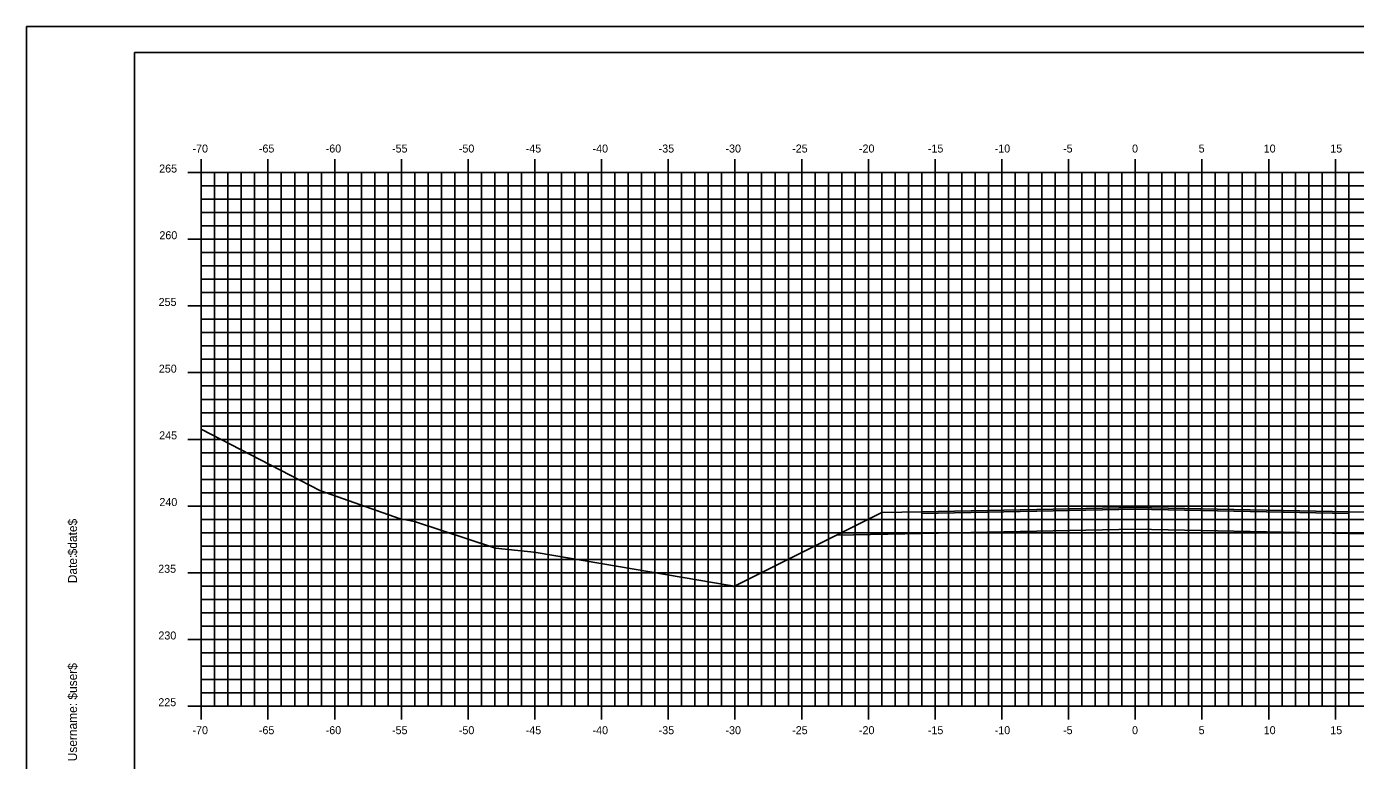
# Model space of a CAD drawing. Extents: x 1168600 to 1177589, y 610178 to 611246.
# Drawn here: x 1174313.2 to 1174412.8, y 610323.7 to 610378.7 of the extents above; entities that cross this region are included whole.
import ezdxf

# ---------------------------------------------------------------- set-up
doc = ezdxf.new("R2010")
doc.units = 0
for name, color, linetype in [('_Construction', 7, 'Continuous'), ('_Station Equation', 7, 'Continuous'), ('D_Roadway_Edge_TW', 7, 'Continuous'), ('D_Roadway_SubGrade', 7, 'Continuous'), ('D_Slope_Direction', 7, 'Continuous'), ('D_Text_Standard', 7, 'Continuous'), ('DIMENSIONS', 7, 'Continuous'), ('H_V ANNOTATION', 7, 'Continuous'), ('MAJOR', 7, 'Continuous'), ('MATCH LINES', 7, 'Continuous'), ('MINOR', 7, 'Continuous')]:
    doc.layers.add(name, color=color, linetype=linetype)

msp = doc.modelspace()

# ---------------------------------------------------------------- linework, layer by layer
at = {"layer": '_Construction'}
for p, q in [((1174481.333, 610376.801), (1174321.333, 610376.801)), ((1174321.333, 610376.801), (1174321.333, 610271.801))]:
    msp.add_line(p, q, dxfattribs=at)
msp.add_lwpolyline([(1174313.239, 610268.742), (1174483.239, 610268.742), (1174483.239, 610378.742), (1174313.239, 610378.742)], close=True, dxfattribs=at)
at = {"layer": '_Station Equation'}
msp.add_lwpolyline([(1174326.332, 610348.559), (1174335.206, 610343.975), (1174341.235, 610341.84), (1174342.055, 610341.689), (1174342.303, 610341.644), (1174348.374, 610339.649), (1174350.526, 610339.424), (1174351.036, 610339.37), (1174351.425, 610339.329), (1174365.961, 610336.838), (1174365.961, 610336.838), (1174365.962, 610336.838), (1174365.962, 610336.838), (1174366.012, 610336.834), (1174366.012, 610336.834), (1174366.012, 610336.834), (1174366.012, 610336.834), (1174366.071, 610336.827), (1174366.131, 610336.813), (1174366.19, 610336.793), (1174366.25, 610336.766), (1174373.947, 610340.615), (1174373.947, 610340.615), (1174373.947, 610340.615), (1174377.332, 610342.308), (1174380.332, 610342.368), (1174380.332, 610342.368), (1174396.332, 610342.688), (1174396.332, 610342.688), (1174396.333, 610342.688), (1174412.332, 610342.368), (1174415.332, 610342.308)], dxfattribs=at)
at = {"layer": 'D_Roadway_Edge_TW'}
msp.add_lwpolyline([(1174380.332, 610342.243), (1174380.332, 610342.368), (1174396.332, 610342.688), (1174412.332, 610342.368), (1174412.332, 610342.243), (1174396.332, 610342.563)], close=True, dxfattribs=at)
at = {"layer": 'D_Roadway_SubGrade'}
for points in [[(1174380.332, 610342.368), (1174377.332, 610342.308), (1174373.947, 610340.615), (1174380.332, 610340.743)], [(1174380.332, 610340.743), (1174380.332, 610342.243), (1174396.332, 610342.563), (1174412.332, 610342.243), (1174412.332, 610340.743), (1174396.332, 610341.063)], [(1174412.332, 610342.368), (1174415.332, 610342.308), (1174418.718, 610340.615), (1174412.332, 610340.743)]]:
    msp.add_lwpolyline(points, close=True, dxfattribs=at)
at = {"layer": 'D_Slope_Direction'}
for points in [[(1174377.332, 610342.308), (1174366.25, 610336.766)], [(1174366.25, 610336.766), (1174366.191, 610336.793), (1174366.132, 610336.813), (1174366.073, 610336.826), (1174366.013, 610336.834)]]:
    msp.add_lwpolyline(points, dxfattribs=at)
at = {"layer": 'D_Text_Standard'}
msp.add_lwpolyline([(1174366.013, 610336.834), (1174366.073, 610336.826), (1174366.132, 610336.813), (1174366.191, 610336.793), (1174366.25, 610336.766), (1174373.947, 610340.615), (1174377.332, 610342.308), (1174380.332, 610342.368), (1174396.332, 610342.688), (1174412.332, 610342.368), (1174415.332, 610342.308), (1174418.718, 610340.615), (1174426.415, 610336.766), (1174433.135, 610333.407)], dxfattribs=at)
at = {"layer": 'DIMENSIONS'}
msp.add_lwpolyline([(1174380.332, 610342.243), (1174380.332, 610342.243), (1174396.332, 610342.563), (1174412.332, 610342.243), (1174412.332, 610342.243), (1174396.332, 610342.563)], close=True, dxfattribs=at)
for points in [[(1174380.332, 610342.243), (1174380.332, 610342.243)], [(1174380.332, 610342.243), (1174380.332, 610342.243)], [(1174412.332, 610342.243), (1174412.332, 610342.243)], [(1174412.332, 610342.243), (1174412.332, 610342.243)]]:
    msp.add_lwpolyline(points, dxfattribs=at)
at = {"layer": 'MAJOR'}
for p, q in [((1174326.332, 610368.803), (1174326.332, 610367.801)), ((1174331.332, 610368.803), (1174331.332, 610367.801)), ((1174336.332, 610368.803), (1174336.332, 610367.801)), ((1174341.332, 610368.803), (1174341.332, 610367.801)), ((1174346.332, 610368.803), (1174346.332, 610367.801)), ((1174351.332, 610368.803), (1174351.332, 610367.801)), ((1174356.332, 610368.803), (1174356.332, 610367.801)), ((1174361.332, 610368.803), (1174361.332, 610367.801)), ((1174366.332, 610368.803), (1174366.332, 610367.801)), ((1174371.332, 610368.803), (1174371.332, 610367.801)), ((1174376.332, 610368.803), (1174376.332, 610367.801)), ((1174381.332, 610368.803), (1174381.332, 610367.801)), ((1174386.332, 610368.803), (1174386.332, 610367.801)), ((1174391.332, 610368.803), (1174391.332, 610367.801)), ((1174396.332, 610368.803), (1174396.332, 610367.801)), ((1174401.332, 610368.803), (1174401.332, 610367.801)), ((1174406.332, 610368.803), (1174406.332, 610367.801)), ((1174411.332, 610368.803), (1174411.332, 610367.801)), ((1174325.33, 610367.801), (1174326.332, 610367.801)), ((1174326.332, 610367.801), (1174466.332, 610367.801)), ((1174326.332, 610327.801), (1174326.332, 610367.801)), ((1174326.332, 610327.801), (1174326.332, 610367.801)), ((1174326.332, 610367.801), (1174466.332, 610367.801)), ((1174331.332, 610327.801), (1174331.332, 610367.801)), ((1174336.332, 610327.801), (1174336.332, 610367.801)), ((1174341.332, 610327.801), (1174341.332, 610367.801)), ((1174346.332, 610327.801), (1174346.332, 610367.801)), ((1174351.332, 610327.801), (1174351.332, 610367.801)), ((1174356.332, 610327.801), (1174356.332, 610367.801)), ((1174361.332, 610327.801), (1174361.332, 610367.801)), ((1174366.332, 610327.801), (1174366.332, 610367.801)), ((1174371.332, 610327.801), (1174371.332, 610367.801)), ((1174376.332, 610327.801), (1174376.332, 610367.801)), ((1174381.332, 610327.801), (1174381.332, 610367.801)), ((1174386.332, 610327.801), (1174386.332, 610367.801)), ((1174391.332, 610327.801), (1174391.332, 610367.801)), ((1174396.332, 610327.801), (1174396.332, 610367.801)), ((1174401.332, 610327.801), (1174401.332, 610367.801)), ((1174406.332, 610327.801), (1174406.332, 610367.801)), ((1174411.332, 610327.801), (1174411.332, 610367.801)), ((1174325.33, 610362.801), (1174326.332, 610362.801)), ((1174326.332, 610362.801), (1174466.332, 610362.801)), ((1174325.33, 610357.801), (1174326.332, 610357.801)), ((1174326.332, 610357.801), (1174466.332, 610357.801)), ((1174325.33, 610352.801), (1174326.332, 610352.801)), ((1174326.332, 610352.801), (1174466.332, 610352.801)), ((1174325.33, 610347.801), (1174326.332, 610347.801)), ((1174326.332, 610347.801), (1174466.332, 610347.801)), ((1174325.33, 610342.801), (1174326.332, 610342.801)), ((1174326.332, 610342.801), (1174466.332, 610342.801)), ((1174325.33, 610337.801), (1174326.332, 610337.801)), ((1174326.332, 610337.801), (1174466.332, 610337.801)), ((1174325.33, 610332.801), (1174326.332, 610332.801)), ((1174326.332, 610332.801), (1174466.332, 610332.801)), ((1174325.33, 610327.801), (1174326.332, 610327.801)), ((1174326.332, 610327.801), (1174466.332, 610327.801)), ((1174326.332, 610327.801), (1174466.332, 610327.801)), ((1174326.332, 610326.799), (1174326.332, 610327.801)), ((1174331.332, 610326.799), (1174331.332, 610327.801)), ((1174336.332, 610326.799), (1174336.332, 610327.801)), ((1174341.332, 610326.799), (1174341.332, 610327.801)), ((1174346.332, 610326.799), (1174346.332, 610327.801)), ((1174351.332, 610326.799), (1174351.332, 610327.801)), ((1174356.332, 610326.799), (1174356.332, 610327.801)), ((1174361.332, 610326.799), (1174361.332, 610327.801)), ((1174366.332, 610326.799), (1174366.332, 610327.801)), ((1174371.332, 610326.799), (1174371.332, 610327.801)), ((1174376.332, 610326.799), (1174376.332, 610327.801)), ((1174381.332, 610326.799), (1174381.332, 610327.801)), ((1174386.332, 610326.799), (1174386.332, 610327.801)), ((1174391.332, 610326.799), (1174391.332, 610327.801)), ((1174396.332, 610326.799), (1174396.332, 610327.801)), ((1174401.332, 610326.799), (1174401.332, 610327.801)), ((1174406.332, 610326.799), (1174406.332, 610327.801)), ((1174411.332, 610326.799), (1174411.332, 610327.801))]:
    msp.add_line(p, q, dxfattribs=at)
at = {"layer": 'MATCH LINES'}
for points in [[(1174380.332, 610342.368), (1174380.332, 610342.243)], [(1174412.332, 610342.368), (1174412.332, 610342.243)]]:
    msp.add_lwpolyline(points, dxfattribs=at)
at = {"layer": 'MINOR'}
for p, q in [((1174327.332, 610327.801), (1174327.332, 610367.801)), ((1174328.332, 610327.801), (1174328.332, 610367.801)), ((1174329.332, 610327.801), (1174329.332, 610367.801)), ((1174330.332, 610327.801), (1174330.332, 610367.801)), ((1174332.332, 610327.801), (1174332.332, 610367.801)), ((1174333.332, 610327.801), (1174333.332, 610367.801)), ((1174334.332, 610327.801), (1174334.332, 610367.801)), ((1174335.332, 610327.801), (1174335.332, 610367.801)), ((1174337.332, 610327.801), (1174337.332, 610367.801)), ((1174338.332, 610327.801), (1174338.332, 610367.801)), ((1174339.332, 610327.801), (1174339.332, 610367.801)), ((1174340.332, 610327.801), (1174340.332, 610367.801)), ((1174342.332, 610327.801), (1174342.332, 610367.801)), ((1174343.332, 610327.801), (1174343.332, 610367.801)), ((1174344.332, 610327.801), (1174344.332, 610367.801)), ((1174345.332, 610327.801), (1174345.332, 610367.801)), ((1174347.332, 610327.801), (1174347.332, 610367.801)), ((1174348.332, 610327.801), (1174348.332, 610367.801)), ((1174349.332, 610327.801), (1174349.332, 610367.801)), ((1174350.332, 610327.801), (1174350.332, 610367.801)), ((1174352.332, 610327.801), (1174352.332, 610367.801)), ((1174353.332, 610327.801), (1174353.332, 610367.801)), ((1174354.332, 610327.801), (1174354.332, 610367.801)), ((1174355.332, 610327.801), (1174355.332, 610367.801)), ((1174357.332, 610327.801), (1174357.332, 610367.801)), ((1174358.332, 610327.801), (1174358.332, 610367.801)), ((1174359.332, 610327.801), (1174359.332, 610367.801)), ((1174360.332, 610327.801), (1174360.332, 610367.801)), ((1174362.332, 610327.801), (1174362.332, 610367.801)), ((1174363.332, 610327.801), (1174363.332, 610367.801)), ((1174364.332, 610327.801), (1174364.332, 610367.801)), ((1174365.332, 610327.801), (1174365.332, 610367.801)), ((1174367.332, 610327.801), (1174367.332, 610367.801)), ((1174368.332, 610327.801), (1174368.332, 610367.801)), ((1174369.332, 610327.801), (1174369.332, 610367.801)), ((1174370.332, 610327.801), (1174370.332, 610367.801)), ((1174372.332, 610327.801), (1174372.332, 610367.801)), ((1174373.332, 610327.801), (1174373.332, 610367.801)), ((1174374.332, 610327.801), (1174374.332, 610367.801)), ((1174375.332, 610327.801), (1174375.332, 610367.801)), ((1174377.332, 610327.801), (1174377.332, 610367.801)), ((1174378.332, 610327.801), (1174378.332, 610367.801)), ((1174379.332, 610327.801), (1174379.332, 610367.801)), ((1174380.332, 610327.801), (1174380.332, 610367.801)), ((1174382.332, 610327.801), (1174382.332, 610367.801)), ((1174383.332, 610327.801), (1174383.332, 610367.801)), ((1174384.332, 610327.801), (1174384.332, 610367.801)), ((1174385.332, 610327.801), (1174385.332, 610367.801)), ((1174387.332, 610327.801), (1174387.332, 610367.801)), ((1174388.332, 610327.801), (1174388.332, 610367.801)), ((1174389.332, 610327.801), (1174389.332, 610367.801)), ((1174390.332, 610327.801), (1174390.332, 610367.801)), ((1174392.332, 610327.801), (1174392.332, 610367.801)), ((1174393.332, 610327.801), (1174393.332, 610367.801)), ((1174394.332, 610327.801), (1174394.332, 610367.801)), ((1174395.332, 610327.801), (1174395.332, 610367.801)), ((1174397.332, 610327.801), (1174397.332, 610367.801)), ((1174398.332, 610327.801), (1174398.332, 610367.801)), ((1174399.332, 610327.801), (1174399.332, 610367.801)), ((1174400.332, 610327.801), (1174400.332, 610367.801)), ((1174402.332, 610327.801), (1174402.332, 610367.801)), ((1174403.332, 610327.801), (1174403.332, 610367.801)), ((1174404.332, 610327.801), (1174404.332, 610367.801)), ((1174405.332, 610327.801), (1174405.332, 610367.801)), ((1174407.332, 610327.801), (1174407.332, 610367.801)), ((1174408.332, 610327.801), (1174408.332, 610367.801)), ((1174409.332, 610327.801), (1174409.332, 610367.801)), ((1174410.332, 610327.801), (1174410.332, 610367.801)), ((1174412.332, 610327.801), (1174412.332, 610367.801)), ((1174326.332, 610366.801), (1174466.332, 610366.801)), ((1174326.332, 610366.801), (1174327.334, 610366.801)), ((1174326.332, 610365.801), (1174466.332, 610365.801)), ((1174326.332, 610365.801), (1174327.334, 610365.801)), ((1174326.332, 610364.801), (1174466.332, 610364.801)), ((1174326.332, 610364.801), (1174327.334, 610364.801)), ((1174326.332, 610363.801), (1174466.332, 610363.801)), ((1174326.332, 610363.801), (1174327.334, 610363.801)), ((1174326.332, 610361.801), (1174466.332, 610361.801)), ((1174326.332, 610361.801), (1174327.334, 610361.801)), ((1174326.332, 610360.801), (1174466.332, 610360.801)), ((1174326.332, 610360.801), (1174327.334, 610360.801)), ((1174326.332, 610359.801), (1174466.332, 610359.801)), ((1174326.332, 610359.801), (1174327.334, 610359.801)), ((1174326.332, 610358.801), (1174466.332, 610358.801)), ((1174326.332, 610358.801), (1174327.334, 610358.801)), ((1174326.332, 610356.801), (1174466.332, 610356.801)), ((1174326.332, 610356.801), (1174327.334, 610356.801)), ((1174326.332, 610355.801), (1174466.332, 610355.801)), ((1174326.332, 610355.801), (1174327.334, 610355.801)), ((1174326.332, 610354.801), (1174466.332, 610354.801)), ((1174326.332, 610354.801), (1174327.334, 610354.801)), ((1174326.332, 610353.801), (1174466.332, 610353.801)), ((1174326.332, 610353.801), (1174327.334, 610353.801)), ((1174326.332, 610351.801), (1174466.332, 610351.801)), ((1174326.332, 610351.801), (1174327.334, 610351.801)), ((1174326.332, 610350.801), (1174466.332, 610350.801)), ((1174326.332, 610350.801), (1174327.334, 610350.801)), ((1174326.332, 610349.801), (1174466.332, 610349.801)), ((1174326.332, 610349.801), (1174327.334, 610349.801)), ((1174326.332, 610348.801), (1174466.332, 610348.801)), ((1174326.332, 610348.801), (1174327.334, 610348.801)), ((1174326.332, 610346.801), (1174466.332, 610346.801)), ((1174326.332, 610346.801), (1174327.334, 610346.801)), ((1174326.332, 610345.801), (1174466.332, 610345.801)), ((1174326.332, 610345.801), (1174327.334, 610345.801)), ((1174326.332, 610344.801), (1174466.332, 610344.801)), ((1174326.332, 610344.801), (1174327.334, 610344.801)), ((1174326.332, 610343.801), (1174466.332, 610343.801)), ((1174326.332, 610343.801), (1174327.334, 610343.801)), ((1174326.332, 610341.801), (1174466.332, 610341.801)), ((1174326.332, 610341.801), (1174327.334, 610341.801)), ((1174326.332, 610340.801), (1174466.332, 610340.801)), ((1174326.332, 610340.801), (1174327.334, 610340.801)), ((1174326.332, 610339.801), (1174466.332, 610339.801)), ((1174326.332, 610339.801), (1174327.334, 610339.801)), ((1174326.332, 610338.801), (1174466.332, 610338.801)), ((1174326.332, 610338.801), (1174327.334, 610338.801)), ((1174326.332, 610336.801), (1174466.332, 610336.801)), ((1174326.332, 610336.801), (1174327.334, 610336.801)), ((1174326.332, 610335.801), (1174466.332, 610335.801)), ((1174326.332, 610335.801), (1174327.334, 610335.801)), ((1174326.332, 610334.801), (1174466.332, 610334.801)), ((1174326.332, 610334.801), (1174327.334, 610334.801)), ((1174326.332, 610333.801), (1174466.332, 610333.801)), ((1174326.332, 610333.801), (1174327.334, 610333.801)), ((1174326.332, 610331.801), (1174466.332, 610331.801)), ((1174326.332, 610331.801), (1174327.334, 610331.801)), ((1174326.332, 610330.801), (1174466.332, 610330.801)), ((1174326.332, 610330.801), (1174327.334, 610330.801)), ((1174326.332, 610329.801), (1174466.332, 610329.801)), ((1174326.332, 610329.801), (1174327.334, 610329.801)), ((1174326.332, 610328.801), (1174466.332, 610328.801)), ((1174326.332, 610328.801), (1174327.334, 610328.801))]:
    msp.add_line(p, q, dxfattribs=at)

# ---------------------------------------------------------------- texts
at = {"layer": '_Construction'}
for s, p in [('$date$', (1174317.018, 610339.106)), ('Date:', (1174317.018, 610337.018)), ('$user$', (1174317.018, 610328.293)), ('Username:', (1174317.018, 610323.669))]:
    msp.add_text(s, height=0.6696, rotation=90, dxfattribs=at).set_placement(p)
at = {"layer": 'D_Text_Standard'}
for s, p in [('C', (1174396.327, 610342.688)), ('L', (1174396.332, 610342.68))]:
    msp.add_text(s, height=0.0146, dxfattribs=at).set_placement(p)
at = {"layer": 'H_V ANNOTATION'}
for s, p in [('-70', (1174325.674, 610369.301)), ('-65', (1174330.65, 610369.301)), ('-60', (1174335.658, 610369.301)), ('-55', (1174340.629, 610369.301)), ('-50', (1174345.637, 610369.301)), ('-45', (1174350.65, 610369.301)), ('-40', (1174355.658, 610369.301)), ('-35', (1174360.613, 610369.301)), ('-30', (1174365.621, 610369.301)), ('-25', (1174370.618, 610369.301)), ('-20', (1174375.626, 610369.301)), ('-15', (1174380.789, 610369.301)), ('-10', (1174385.797, 610369.301)), ('-5', (1174390.923, 610369.301)), ('0', (1174396.092, 610369.301)), ('5', (1174401.084, 610369.301)), ('10', (1174405.958, 610369.301)), ('15', (1174410.95, 610369.301)), ('265', (1174323.179, 610367.801)), ('260', (1174323.195, 610362.801)), ('255', (1174323.136, 610357.801)), ('250', (1174323.152, 610352.801)), ('245', (1174323.179, 610347.801)), ('240', (1174323.195, 610342.801)), ('235', (1174323.104, 610337.801)), ('230', (1174323.12, 610332.801)), ('225', (1174323.114, 610327.801)), ('-70', (1174325.674, 610325.701)), ('-65', (1174330.65, 610325.701)), ('-60', (1174335.658, 610325.701)), ('-55', (1174340.629, 610325.701)), ('-50', (1174345.637, 610325.701)), ('-45', (1174350.65, 610325.701)), ('-40', (1174355.658, 610325.701)), ('-35', (1174360.613, 610325.701)), ('-30', (1174365.621, 610325.701)), ('-25', (1174370.618, 610325.701)), ('-20', (1174375.626, 610325.701)), ('-15', (1174380.789, 610325.701)), ('-10', (1174385.797, 610325.701)), ('-5', (1174390.923, 610325.701)), ('0', (1174396.092, 610325.701)), ('5', (1174401.084, 610325.701)), ('10', (1174405.958, 610325.701)), ('15', (1174410.95, 610325.701))]:
    msp.add_text(s, height=0.6, dxfattribs=at).set_placement(p)

doc.saveas('drawing.dxf')
